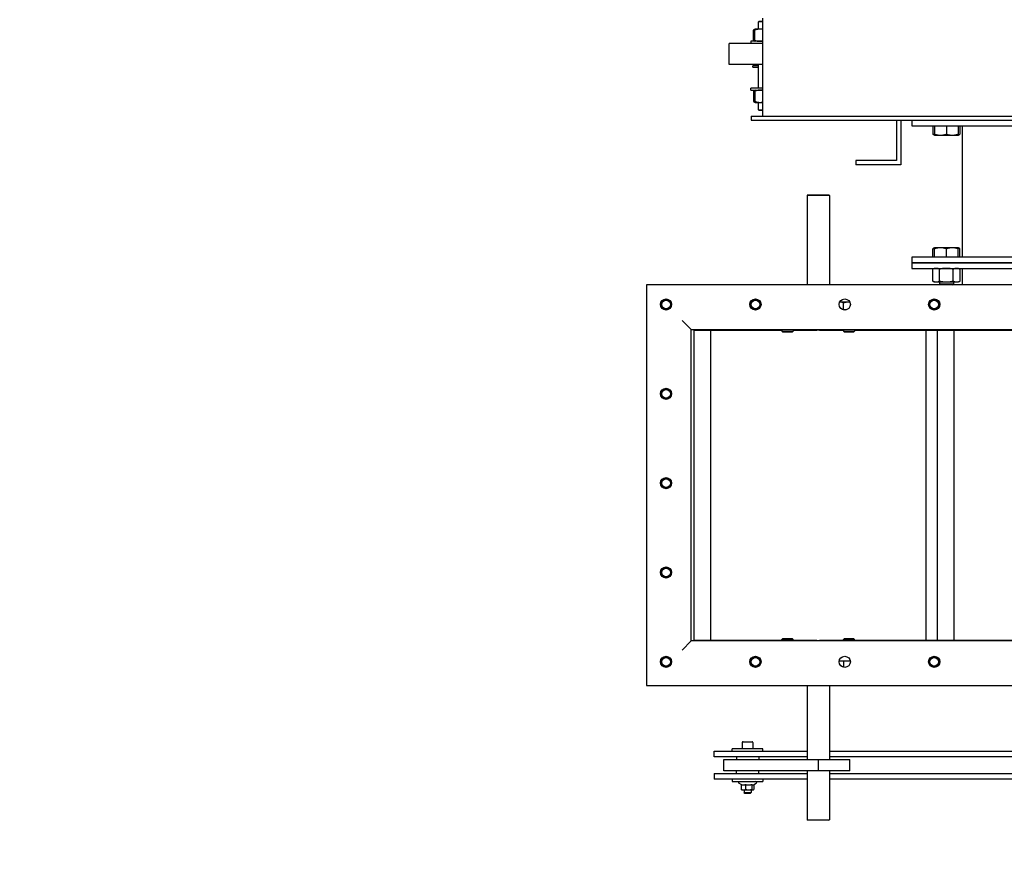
# Model space of a CAD drawing. Header units: inches. Extents: x 36 to 1719, y -84 to 1122.
# Tile 456 of 558: x 615 to 659, y 764 to 803. Entities that reach past the tile are written whole.
import ezdxf

# ---------------------------------------------------------------- set-up
doc = ezdxf.new("R2010")
doc.units = ezdxf.units.IN
doc.header["$LTSCALE"] = 48
doc.header["$MEASUREMENT"] = 0
doc.layers.add('Dimension (ANSI)', color=7, linetype='Continuous', lineweight=25)
doc.layers.add('Visible (ANSI)', color=7, linetype='Continuous', lineweight=30)
doc.styles.add('Note Text (ANSI)', font='tahoma.ttf')
doc.dimstyles.new('Architectural (ANSI)', dxfattribs={"dimscale": 48, "dimtxt": 0.125, "dimasz": 0.098425, "dimexe": 0.125, "dimexo": 0.0625, "dimgap": 0.031496, "dimtad": 0, "dimtih": 1, "dimtoh": 1, "dimdec": 4, "dimrnd": 1e-08, "dimzin": 3, "dimdsep": 46, "dimlunit": 4, "dimtxsty": 'Note Text (ANSI)', "dimcen": 0.09, "dimdle": 0.393701, "dimclrd": 256, "dimclre": 256, "dimclrt": 256, "dimadec": 0, "dimazin": 3, "dimtfac": 0.96, "dimtofl": 0, "dimtmove": 0, "dimatfit": 3, "dimfxl": 1, "dimfrac": 2, "dimtolj": 1, "dimtzin": 12, "dimlwd": -1, "dimlwe": -1, "dimarcsym": 0})

# ---------------------------------------------------------------- blocks, each defined once
blk = doc.blocks.new('*D22')
at = {"layer": 'Defpoints', "color": 0, "transparency": 16777216}
for p in [(690.014, 1004.053), (597.741, 757.491), (727.918, 757.491)]:
    blk.add_point(p, dxfattribs=at)
at = {"layer": 'Dimension (ANSI)', "transparency": 16777216}
for p, q in [((687.014, 1004.053), (591.741, 1004.053)), ((597.741, 999.328), (597.741, 903.572)), ((597.741, 762.216), (597.741, 892.973)), ((724.918, 757.491), (591.741, 757.491))]:
    blk.add_line(p, q, dxfattribs=at)
for points in [[(596.953, 999.328), (598.528, 999.328), (597.741, 1004.053)], [(596.953, 762.216), (598.528, 762.216), (597.741, 757.491)]]:
    blk.add_solid(points, dxfattribs=at)
at = {"layer": 'Dimension (ANSI)', "transparency": 16777216, "insert": (577.782, 902.06), "char_height": 6, "attachment_point": 1, "style": 'Note Text (ANSI)'}
blk.add_mtext('\\A1;20\'-6 9/16"', dxfattribs=at)

msp = doc.modelspace()

# ---------------------------------------------------------------- linework, layer by layer
at = {"layer": 'Visible (ANSI)'}
for p, q in [((648.51516, 802.6164), (648.48386, 802.5851)), ((648.65671, 802.5851), (648.48386, 802.5851)), ((648.48386, 802.2572), (648.48386, 802.5851)), ((648.51516, 802.6164), (648.65671, 802.6164)), ((648.65671, 802.7414), (648.65671, 798.3582)), ((648.25542, 801.75206), (648.25542, 802.21533)), ((648.32733, 802.25703), (648.26545, 802.22131)), ((648.31847, 801.75206), (648.31847, 802.21533)), ((648.32761, 802.2572), (648.32733, 802.25703)), ((648.54799, 802.2572), (648.32761, 802.2572)), ((648.65671, 802.2572), (648.54799, 802.2572)), ((648.65671, 801.6164), (647.16768, 801.6164)), ((647.16768, 800.6764), (647.16768, 801.6164)), ((648.65671, 801.7102), (648.14011, 801.7102)), ((648.14011, 801.7102), (648.14011, 801.6164)), ((648.32733, 801.71036), (648.26545, 801.74609)), ((648.32761, 801.7102), (648.32733, 801.71036)), ((648.65671, 800.6764), (647.16768, 800.6764)), ((648.48386, 800.6164), (648.23018, 800.6164)), ((648.23018, 800.5539), (648.23018, 800.6164)), ((648.41768, 800.6164), (648.41768, 800.6764)), ((648.48386, 799.6164), (648.48386, 800.6764)), ((648.23018, 800.5539), (648.48386, 800.5539)), ((648.65671, 799.6164), (648.14011, 799.6164)), ((648.14011, 799.5226), (648.14011, 799.6164)), ((648.14011, 799.5226), (648.65671, 799.5226)), ((648.25542, 799.48073), (648.25542, 799.01746)), ((648.32733, 799.52243), (648.26545, 799.48671)), ((648.31847, 799.48073), (648.31847, 799.01746)), ((648.32761, 799.5226), (648.32733, 799.52243)), ((648.32733, 798.97576), (648.26545, 799.01149)), ((648.32761, 798.9756), (648.32733, 798.97576)), ((648.32761, 798.9756), (648.54799, 798.9756)), ((648.48386, 798.6477), (648.48386, 798.9756)), ((648.54799, 798.9756), (648.65671, 798.9756)), ((648.48386, 798.6477), (648.65671, 798.6477)), ((648.51516, 798.6164), (648.48386, 798.6477)), ((648.65671, 798.6164), (648.51516, 798.6164)), ((648.15671, 798.3582), (672.34068, 798.3582)), ((648.15671, 798.3582), (648.15671, 798.1789)), ((648.15671, 798.1789), (672.34068, 798.1789)), ((654.65318, 798.1789), (654.65318, 796.3664)), ((654.84068, 798.1789), (654.84068, 796.1789)), ((655.34068, 798.1789), (655.34068, 797.9289)), ((655.34068, 797.9289), (660.77818, 797.9289)), ((656.27782, 797.9289), (656.27782, 797.55447)), ((656.35475, 797.50702), (656.31098, 797.53229)), ((656.35475, 797.9289), (656.35475, 797.55447)), ((656.886, 797.9289), (656.886, 797.55447)), ((657.41725, 797.9289), (657.41725, 797.55447)), ((657.41725, 797.50702), (657.46102, 797.53229)), ((657.49419, 797.9289), (657.49419, 797.55447)), ((657.59068, 797.9289), (657.59068, 792.0444)), ((656.35475, 797.50702), (656.62038, 797.50702)), ((656.62038, 797.50702), (657.15163, 797.50702)), ((657.15163, 797.50702), (657.41725, 797.50702)), ((652.84068, 796.3664), (652.84068, 796.1789)), ((654.65318, 796.3664), (652.84068, 796.3664)), ((654.84068, 796.1789), (652.84068, 796.1789)), ((650.67318, 794.83265), (650.65318, 794.81265)), ((651.65318, 794.81265), (650.65318, 794.81265)), ((650.65318, 794.81265), (650.65318, 790.8014)), ((650.67318, 794.83265), (651.63318, 794.83265)), ((651.63318, 794.83265), (651.65318, 794.81265)), ((651.65318, 794.81265), (651.65318, 790.8014)), ((656.27782, 792.0444), (656.27782, 792.41882)), ((656.35475, 792.46627), (656.31098, 792.441)), ((656.62038, 792.46627), (656.35475, 792.46627)), ((656.35475, 792.0444), (656.35475, 792.41882)), ((657.15163, 792.46627), (656.62038, 792.46627)), ((656.886, 792.0444), (656.886, 792.41882)), ((657.41725, 792.46627), (657.15163, 792.46627)), ((657.41725, 792.46627), (657.46102, 792.441)), ((657.41725, 792.0444), (657.41725, 792.41882)), ((657.49419, 792.0444), (657.49419, 792.41882)), ((661.52818, 792.0444), (655.34068, 792.0444)), ((655.34068, 792.0444), (655.34068, 791.7944)), ((655.34068, 791.7944), (661.52818, 791.7944)), ((661.52818, 791.7944), (655.34068, 791.7944)), ((655.34068, 791.7944), (655.34068, 791.5444)), ((655.34068, 791.5444), (661.52818, 791.5444)), ((656.355, 791.5444), (656.27286, 791.50609)), ((656.27286, 790.9737), (656.27286, 791.50609)), ((656.57943, 790.9737), (656.57943, 791.50609)), ((657.19258, 790.9737), (657.19258, 791.50609)), ((657.417, 791.5444), (657.49915, 791.50609)), ((657.49915, 790.9737), (657.49915, 791.50609)), ((657.59068, 791.5444), (657.59068, 790.8014)), ((656.355, 790.9354), (656.27286, 790.9737)), ((656.355, 790.9354), (656.42614, 790.9354)), ((656.42614, 790.9354), (656.886, 790.9354)), ((656.5735, 790.9354), (656.5735, 790.8485)), ((656.886, 790.9354), (657.34586, 790.9354)), ((657.1985, 790.9354), (657.1985, 790.8485)), ((657.34586, 790.9354), (657.417, 790.9354)), ((657.417, 790.9354), (657.49915, 790.9737)), ((713.21568, 790.8014), (643.46568, 790.8014)), ((643.46568, 790.8014), (643.46568, 772.8639)), ((656.5735, 790.8485), (657.1985, 790.8485)), ((656.6206, 790.8014), (656.5735, 790.8485)), ((657.1514, 790.8014), (657.1985, 790.8485)), ((652.1493, 790.03345), (652.11476, 790.03345)), ((652.52818, 790.03345), (652.1493, 790.03345)), ((652.27559, 789.6897), (652.26023, 789.6897)), ((652.27559, 789.6897), (652.27559, 789.99437)), ((652.42114, 789.6897), (652.27559, 789.6897)), ((652.5666, 790.03345), (652.52818, 790.03345)), ((645.46568, 788.8014), (645.05638, 789.2107)), ((645.46568, 774.8639), (645.46568, 788.8014)), ((645.46568, 788.8014), (711.21568, 788.8014)), ((645.59127, 788.78265), (646.33576, 788.78265)), ((645.59127, 788.78265), (645.59127, 774.88265)), ((646.33576, 788.78265), (649.52818, 788.78265)), ((646.33576, 788.78265), (646.33576, 774.88265)), ((649.52818, 788.8014), (649.52818, 788.7355)), ((649.52818, 788.7355), (650.02818, 788.7355)), ((649.57398, 788.6897), (649.52818, 788.7355)), ((649.98238, 788.6897), (650.02818, 788.7355)), ((650.02818, 788.8014), (650.02818, 788.7355)), ((650.02818, 788.78265), (651.08694, 788.78265)), ((650.65318, 788.8014), (650.65318, 788.78265)), ((651.21283, 788.78265), (651.08694, 788.78265)), ((651.21283, 788.78265), (652.27818, 788.78265)), ((651.65318, 788.8014), (651.65318, 788.78265)), ((652.27818, 788.8014), (652.27818, 788.7355)), ((652.27818, 788.7355), (652.77818, 788.7355)), ((652.32398, 788.6897), (652.27818, 788.7355)), ((652.73238, 788.6897), (652.77818, 788.7355)), ((652.77818, 788.8014), (652.77818, 788.7355)), ((652.77818, 788.78265), (655.96401, 788.78265)), ((655.96401, 788.78265), (656.46773, 788.78265)), ((655.96401, 788.78265), (655.96401, 774.88265)), ((656.46773, 788.78265), (656.46851, 788.78265)), ((656.46851, 788.78265), (657.2163, 788.78265)), ((656.46851, 788.78265), (656.46851, 774.88265)), ((657.2163, 788.78265), (660.40318, 788.78265)), ((657.2163, 788.78265), (657.2163, 774.88265)), ((649.98238, 788.6897), (649.57398, 788.6897)), ((652.73238, 788.6897), (652.32398, 788.6897)), ((645.46568, 774.8639), (645.05638, 774.4546)), ((711.21568, 774.8639), (645.46568, 774.8639)), ((646.33576, 774.88265), (645.59127, 774.88265)), ((649.52737, 774.88265), (646.33576, 774.88265)), ((649.57317, 774.9756), (649.52737, 774.92979)), ((650.02737, 774.92979), (649.52737, 774.92979)), ((649.52737, 774.8639), (649.52737, 774.92979)), ((649.57317, 774.9756), (649.98157, 774.9756)), ((649.98157, 774.9756), (650.02737, 774.92979)), ((650.02737, 774.8639), (650.02737, 774.92979)), ((651.08694, 774.88265), (650.02737, 774.88265)), ((650.65318, 774.88265), (650.65318, 774.8639)), ((651.08694, 774.88265), (651.21283, 774.88265)), ((652.27737, 774.88265), (651.21283, 774.88265)), ((651.65318, 774.88265), (651.65318, 774.8639)), ((652.32317, 774.9756), (652.27737, 774.92979)), ((652.77737, 774.92979), (652.27737, 774.92979)), ((652.27737, 774.8639), (652.27737, 774.92979)), ((652.32317, 774.9756), (652.73157, 774.9756)), ((652.73157, 774.9756), (652.77737, 774.92979)), ((652.77737, 774.8639), (652.77737, 774.92979)), ((655.96401, 774.88265), (652.77737, 774.88265)), ((656.46773, 774.88265), (655.96401, 774.88265)), ((656.46851, 774.88265), (656.46773, 774.88265)), ((657.2163, 774.88265), (656.46851, 774.88265)), ((660.40237, 774.88265), (657.2163, 774.88265)), ((652.09557, 773.9756), (652.19534, 773.9756)), ((652.19534, 773.9756), (652.27478, 773.9756)), ((652.27478, 773.9756), (652.58579, 773.9756)), ((652.27478, 773.9756), (652.27478, 773.68524)), ((643.46568, 772.8639), (713.21568, 772.8639)), ((650.65318, 772.8639), (650.65318, 769.5514)), ((651.65318, 772.8639), (651.65318, 769.5514)), ((647.75418, 770.3154), (647.75418, 770.0354)), ((647.78618, 770.3474), (648.19118, 770.3474)), ((648.22318, 770.3154), (648.22318, 770.0354)), ((646.48868, 769.9264), (650.65318, 769.9264)), ((646.48868, 769.6764), (646.48868, 769.9264)), ((648.67618, 770.0354), (647.30118, 770.0354)), ((647.30118, 769.9264), (647.30118, 770.0354)), ((648.67618, 769.9264), (648.67618, 770.0354)), ((651.65318, 769.9264), (661.52818, 769.9264)), ((650.65318, 769.6764), (646.48868, 769.6764)), ((646.9261, 769.5514), (651.14543, 769.5514)), ((646.9261, 769.0514), (646.9261, 769.5514)), ((647.48868, 769.6764), (647.48868, 769.5514)), ((648.48868, 769.6764), (648.48868, 769.5514)), ((651.14543, 769.5514), (652.56737, 769.5514)), ((651.14543, 769.5514), (651.14543, 769.0514)), ((661.52818, 769.6764), (651.65318, 769.6764)), ((652.56737, 769.0514), (652.56737, 769.5514)), ((646.48868, 768.9264), (646.48868, 768.6764)), ((646.48868, 768.9264), (650.65318, 768.9264)), ((651.14543, 769.0514), (646.9261, 769.0514)), ((647.48868, 768.9264), (647.48868, 769.0514)), ((648.48868, 768.9264), (648.48868, 769.0514)), ((650.65318, 769.0514), (650.65318, 766.85265)), ((652.56737, 769.0514), (651.14543, 769.0514)), ((651.65318, 769.0514), (651.65318, 766.85265)), ((651.65318, 768.9264), (661.52818, 768.9264)), ((650.65318, 768.6764), (646.48868, 768.6764)), ((647.30118, 768.6764), (647.30118, 768.5674)), ((647.30118, 768.5674), (648.67618, 768.5674)), ((647.70519, 768.43127), (647.59868, 768.49276)), ((648.25329, 768.42036), (648.37868, 768.49276)), ((648.67618, 768.6764), (648.67618, 768.5674)), ((692.98868, 768.6764), (651.65318, 768.6764)), ((647.70519, 768.43426), (647.70519, 768.21473)), ((647.73868, 768.1924), (647.72407, 768.20083)), ((647.73868, 768.1924), (647.79964, 768.1924)), ((647.79964, 768.1924), (648.03583, 768.1924)), ((647.83268, 768.1924), (647.83268, 768.06845)), ((647.83268, 768.06845), (648.14468, 768.06845)), ((647.86548, 768.0354), (647.83268, 768.06845)), ((648.11188, 768.0354), (647.86548, 768.0354)), ((647.89408, 768.43426), (647.89408, 768.21473)), ((648.03583, 768.1924), (648.22488, 768.1924)), ((648.11188, 768.0354), (648.14468, 768.06845)), ((648.14468, 768.1924), (648.14468, 768.06845)), ((648.17758, 768.43426), (648.17758, 768.21473)), ((648.22488, 768.1924), (648.23868, 768.1924)), ((648.23868, 768.1924), (648.25329, 768.20083)), ((648.27217, 768.43127), (648.27217, 768.21473)), ((650.65318, 766.85265), (651.65318, 766.85265)), ((650.67318, 766.83265), (650.65318, 766.85265)), ((651.63318, 766.83265), (650.67318, 766.83265)), ((651.63318, 766.83265), (651.65318, 766.85265))]:
    msp.add_line(p, q, dxfattribs=at)
for centre, radius in [((644.34068, 789.9264), 0.25), ((644.34068, 789.9264), 0.23622), ((644.34068, 789.9264), 0.19396), ((648.34068, 789.9264), 0.25), ((648.34068, 789.9264), 0.23622), ((648.34068, 789.9264), 0.19396), ((652.34068, 789.9264), 0.25), ((656.34068, 789.9264), 0.25), ((656.34068, 789.9264), 0.23622), ((656.34068, 789.9264), 0.19396), ((644.34068, 785.9264), 0.25), ((644.34068, 785.9264), 0.23623), ((644.34068, 785.9264), 0.23622), ((644.34068, 785.9264), 0.19396), ((644.34068, 781.9264), 0.25), ((644.34068, 781.9264), 0.23623), ((644.34068, 781.9264), 0.23622), ((644.34068, 781.9264), 0.19396), ((644.34068, 777.9264), 0.25), ((644.34068, 777.9264), 0.23622), ((644.34068, 777.9264), 0.19396), ((644.34068, 773.9264), 0.25), ((644.34068, 773.9264), 0.23622), ((644.34068, 773.9264), 0.19396), ((648.34068, 773.9264), 0.25), ((648.34068, 773.9264), 0.23623), ((648.34068, 773.9264), 0.23622), ((648.34068, 773.9264), 0.19396), ((652.34068, 773.9264), 0.25), ((656.34068, 773.9264), 0.25), ((656.34068, 773.9264), 0.23623), ((656.34068, 773.9264), 0.23622), ((656.34068, 773.9264), 0.19396)]:
    msp.add_circle(centre, radius, dxfattribs=at)
for centre, radius, start, end in [((647.78618, 770.3154), 0.032, 90, 180), ((648.19118, 770.3154), 0.032, 0, 90), ((647.61868, 768.5274), 0.04, 90, 240), ((648.35868, 768.5274), 0.04, 300, 90)]:
    msp.add_arc(centre, radius, start, end, dxfattribs=at)
for points, weights in [([(648.32352, 802.24765), (648.29133, 802.23741), (648.25542, 802.21533)], [1.01895290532, 1.01965956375, 1]), ([(648.54799, 802.2572), (648.44147, 802.2572), (648.31847, 802.21533)], [1, 1.0379548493, 1]), ([(648.31847, 802.21533), (648.32322, 802.25466), (648.32733, 802.25703)], [1, 1.03557200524, 1.00446649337]), ([(648.65671, 802.24726), (648.60137, 802.2572), (648.54799, 802.2572)], [1.01897234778, 1.01866702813, 1]), ([(648.25542, 801.75206), (648.29133, 801.72999), (648.32352, 801.71974)], [1, 1.01965956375, 1.01895290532]), ([(648.32733, 801.71036), (648.32322, 801.71274), (648.31847, 801.75206)], [1.00446649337, 1.03557200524, 1]), ([(648.31847, 801.75206), (648.44147, 801.7102), (648.54799, 801.7102)], [1, 1.0379548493, 1]), ([(648.54799, 801.7102), (648.60137, 801.7102), (648.65671, 801.72014)], [1, 1.01866702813, 1.01897234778]), ([(648.32352, 799.51305), (648.29133, 799.50281), (648.25542, 799.48073)], [1.01895290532, 1.01965956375, 1]), ([(648.54799, 799.5226), (648.44147, 799.5226), (648.31847, 799.48073)], [1, 1.0379548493, 1]), ([(648.31847, 799.48073), (648.32322, 799.52006), (648.32733, 799.52243)], [1, 1.03557200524, 1.00446649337]), ([(648.65671, 799.51266), (648.60137, 799.5226), (648.54799, 799.5226)], [1.01897234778, 1.01866702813, 1]), ([(648.25542, 799.01746), (648.29133, 798.99539), (648.32352, 798.98514)], [1, 1.01965956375, 1.01895290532]), ([(648.31847, 799.01746), (648.44147, 798.9756), (648.54799, 798.9756)], [1, 1.0379548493, 1]), ([(648.32733, 798.97576), (648.32322, 798.97814), (648.31847, 799.01746)], [1.00446649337, 1.03557200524, 1]), ([(648.54799, 798.9756), (648.60137, 798.9756), (648.65671, 798.98554)], [1, 1.01866702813, 1.01897234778]), ([(656.27782, 797.55447), (656.318, 797.53542), (656.35475, 797.52421)], [1.01001874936, 1.02306486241, 1.02427968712]), ([(656.31098, 797.53229), (656.29494, 797.54156), (656.27782, 797.55447)], [1.02223897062, 1.01882307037, 1.01001874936]), ([(656.35475, 797.55447), (656.4971, 797.50702), (656.62038, 797.50702)], [1.01001874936, 1.04314139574, 1]), ([(656.35475, 797.50702), (656.35475, 797.50702), (656.35475, 797.55447)], [1, 1.04314139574, 1.01001874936]), ([(656.62038, 797.50702), (656.74366, 797.50702), (656.886, 797.55447)], [1, 1.04314139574, 1.01001874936]), ([(656.886, 797.55447), (657.02835, 797.50702), (657.15163, 797.50702)], [1.01001874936, 1.04314139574, 1]), ([(657.15163, 797.50702), (657.27491, 797.50702), (657.41725, 797.55447)], [1, 1.04314139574, 1.01001874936]), ([(657.41725, 797.51303), (657.45333, 797.52365), (657.49419, 797.55447)], [1.02110899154, 1.03128969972, 1.01001874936]), ([(657.41725, 797.55447), (657.41725, 797.50702), (657.41725, 797.50702)], [1.01001874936, 1.04314139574, 1]), ([(656.35475, 792.44908), (656.318, 792.43788), (656.27782, 792.41882)], [1.02427968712, 1.02306486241, 1.01001874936]), ([(656.27782, 792.41882), (656.29494, 792.43174), (656.31098, 792.441)], [1.01001874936, 1.01882307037, 1.02223897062]), ([(656.35475, 792.41882), (656.35475, 792.46627), (656.35475, 792.46627)], [1.01001874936, 1.04314139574, 1]), ([(656.62038, 792.46627), (656.4971, 792.46627), (656.35475, 792.41882)], [1, 1.04314139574, 1.01001874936]), ([(656.886, 792.41882), (656.74366, 792.46627), (656.62038, 792.46627)], [1.01001874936, 1.04314139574, 1]), ([(657.15163, 792.46627), (657.02835, 792.46627), (656.886, 792.41882)], [1, 1.04314139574, 1.01001874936]), ([(657.41725, 792.41882), (657.27491, 792.46627), (657.15163, 792.46627)], [1.01001874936, 1.04314139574, 1]), ([(657.41725, 792.46627), (657.41725, 792.46627), (657.41725, 792.41882)], [1, 1.04314139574, 1.01001874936]), ([(657.49419, 792.41882), (657.45333, 792.44964), (657.41725, 792.46026)], [1.01001874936, 1.03128969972, 1.02110899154]), ([(656.42614, 791.5444), (656.355, 791.5444), (656.27286, 791.50609)], [1, 1.0379548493, 1]), ([(656.57943, 791.50609), (656.49728, 791.5444), (656.42614, 791.5444)], [1, 1.0379548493, 1]), ([(656.886, 791.5444), (656.74372, 791.5444), (656.57943, 791.50609)], [1, 1.0379548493, 1]), ([(657.19258, 791.50609), (657.02828, 791.5444), (656.886, 791.5444)], [1, 1.0379548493, 1]), ([(657.34586, 791.5444), (657.27472, 791.5444), (657.19258, 791.50609)], [1, 1.0379548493, 1]), ([(657.49915, 791.50609), (657.417, 791.5444), (657.34586, 791.5444)], [1, 1.0379548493, 1]), ([(656.27286, 790.9737), (656.355, 790.9354), (656.42614, 790.9354)], [1, 1.0379548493, 1]), ([(656.42614, 790.9354), (656.49728, 790.9354), (656.57943, 790.9737)], [1, 1.0379548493, 1]), ([(656.57943, 790.9737), (656.74372, 790.9354), (656.886, 790.9354)], [1, 1.0379548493, 1]), ([(656.886, 790.9354), (657.02828, 790.9354), (657.19258, 790.9737)], [1, 1.0379548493, 1]), ([(657.19258, 790.9737), (657.27472, 790.9354), (657.34586, 790.9354)], [1, 1.0379548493, 1]), ([(657.34586, 790.9354), (657.417, 790.9354), (657.49915, 790.9737)], [1, 1.0379548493, 1]), ([(652.1493, 790.03345), (652.13135, 790.03345), (652.11317, 790.03003)], [1, 1.01282103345, 1.01890644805]), ([(652.27559, 789.99437), (652.20791, 790.03345), (652.1493, 790.03345)], [1.01001874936, 1.04314139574, 1]), ([(652.52818, 790.03345), (652.41095, 790.03345), (652.27559, 789.99437)], [1, 1.04314139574, 1.01001874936]), ([(652.56707, 790.03245), (652.54759, 790.03345), (652.52818, 790.03345)], [1.01184024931, 1.00689381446, 1]), ([(647.70519, 768.43426), (647.7558, 768.41193), (647.79964, 768.41193)], [1.06521168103, 1.07126378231, 1]), ([(647.72407, 768.20083), (647.71504, 768.20605), (647.70519, 768.21473)], [1.01788258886, 1.01441922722, 1]), ([(647.70519, 768.21473), (647.7558, 768.1924), (647.79964, 768.1924)], [1, 1.0379548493, 1]), ([(647.79964, 768.41193), (647.84347, 768.41193), (647.89408, 768.43426)], [1, 1.07126378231, 1.06521168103]), ([(647.79964, 768.1924), (647.84347, 768.1924), (647.89408, 768.21473)], [1, 1.0379548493, 1]), ([(647.89408, 768.43426), (647.97005, 768.41193), (648.03583, 768.41193)], [1.06521168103, 1.07126378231, 1]), ([(647.89408, 768.21473), (647.97005, 768.1924), (648.03583, 768.1924)], [1, 1.0379548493, 1]), ([(648.03583, 768.41193), (648.10162, 768.41193), (648.17758, 768.43426)], [1, 1.07126378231, 1.06521168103]), ([(648.03583, 768.1924), (648.10162, 768.1924), (648.17758, 768.21473)], [1, 1.0379548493, 1]), ([(648.17758, 768.43426), (648.20293, 768.41193), (648.22488, 768.41193)], [1.06521168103, 1.07126378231, 1]), ([(648.17758, 768.21473), (648.20293, 768.1924), (648.22488, 768.1924)], [1, 1.0379548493, 1]), ([(648.22488, 768.41193), (648.23868, 768.41193), (648.25329, 768.42036)], [1, 1.04365807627, 1.05829864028]), ([(648.22488, 768.1924), (648.24683, 768.1924), (648.27217, 768.21473)], [1, 1.0379548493, 1])]:
    msp.add_rational_spline(points, weights, degree=2, dxfattribs=at)

# ---------------------------------------------------------------- dimensions: what is measured, and where the dimension line sits
at = {"layer": 'Dimension (ANSI)'}
dim = msp.add_linear_dim(base=(597.7408, 757.4914), p1=(690.01418, 1004.0529), p2=(727.91768, 757.4914), angle=270, dimstyle='Architectural (ANSI)', override={"dimgap": 0.031496, "dimdec": 4, "dimlfac": 1, "dimtol": 0, "dimlim": 0, "dimtp": 0, "dimtm": 0, "dimtdec": 2, "dimatfit": 1}, dxfattribs=at)
dim.commit()
dim.dimension.update_dxf_attribs({"geometry": '*D22', "text_midpoint": (597.7408, 898.27215), "dimtype": 160})

doc.saveas('drawing.dxf')
